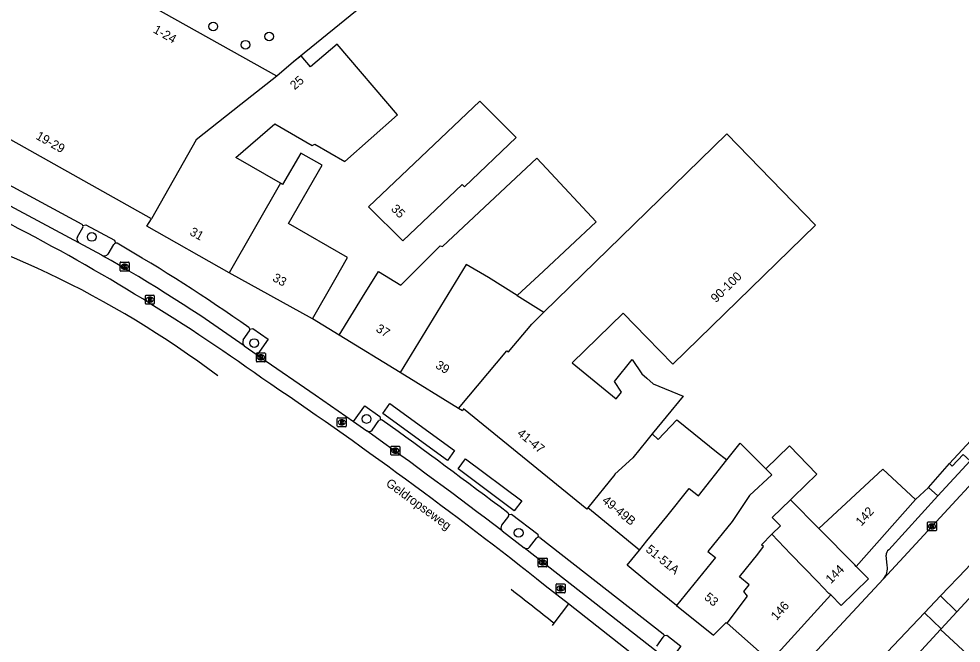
# Model space of a CAD drawing. Extents: x 161771 to 163125, y 382479 to 383177.
# Drawn here: x 161929.6 to 162035.2, y 382780.9 to 382850.9 of the extents above; entities that cross this region are included whole.
import ezdxf

# ---------------------------------------------------------------- set-up
doc = ezdxf.new("R2010")
doc.units = 0
for name, color, linetype in [('IMGEO_Boom', 7, 'Continuous'), ('IMGEO_Kolk', 7, 'Continuous'), ('IMGEO_Muur', 7, 'Continuous'), ('IMGEO_Openbare_ruimte_label', 7, 'Continuous'), ('IMGEO_Pand', 7, 'Continuous'), ('IMGEO_Pand_nummerreeks', 7, 'Continuous'), ('IMGEO_Parkeervlak_open', 7, 'Continuous'), ('IMGEO_Rijbaan_lokaal_gesloten', 7, 'Continuous'), ('IMGEO_Rijbaan_lokaal_open', 7, 'Continuous'), ('IMGEO_Rioolput', 7, 'Continuous'), ('IMGEO_Voetpad_open', 7, 'Continuous')]:
    doc.layers.add(name, color=color, linetype=linetype)

msp = doc.modelspace()

# ---------------------------------------------------------------- linework, layer by layer
at = {"layer": 'IMGEO_Boom'}
for centre in [(161951.39, 382850.05), (161955.01, 382848), (161957.66, 382848.93), (161937.76, 382826.46), (161955.98, 382814.57), (161968.58, 382806.06), (161985.63, 382793.31)]:
    msp.add_circle(centre, 0.489, dxfattribs=at)
at = {"layer": 'IMGEO_Kolk'}
for p, q in [((161940.95, 382822.7), (161940.95, 382823.56)), ((161941.02, 382823.63), (161941.87, 382823.63)), ((161941.43, 382823.41), (161941.46, 382823.41)), ((161941.95, 382823.56), (161941.95, 382822.7)), ((161941.87, 382822.63), (161941.02, 382822.63)), ((161941.46, 382822.85), (161941.43, 382822.85)), ((161956.23, 382812.53), (161956.23, 382813.39)), ((161956.3, 382813.46), (161957.15, 382813.46)), ((161956.71, 382813.24), (161956.74, 382813.24)), ((161956.74, 382812.68), (161956.71, 382812.68)), ((161957.23, 382813.39), (161957.23, 382812.53)), ((161957.15, 382812.46), (161956.3, 382812.46)), ((161971.38, 382803.01), (161972.24, 382803.01)), ((161971.31, 382802.08), (161971.31, 382802.94)), ((161972.24, 382802.01), (161971.38, 382802.01)), ((161971.8, 382802.79), (161971.82, 382802.79)), ((161971.82, 382802.23), (161971.8, 382802.23)), ((161972.31, 382802.94), (161972.31, 382802.08)), ((162031.48, 382793.59), (162031.48, 382794.45)), ((162031.55, 382794.52), (162032.41, 382794.52)), ((162032.41, 382793.52), (162031.55, 382793.52)), ((162031.99, 382793.74), (162031.96, 382793.74)), ((162031.97, 382794.3), (162031.99, 382794.3)), ((162032.48, 382794.45), (162032.48, 382793.59)), ((161987.82, 382789.56), (161987.82, 382790.41)), ((161987.89, 382790.48), (161988.75, 382790.48)), ((161988.82, 382790.41), (161988.82, 382789.56)), ((161988.75, 382789.48), (161987.89, 382789.48)), ((161988.31, 382790.26), (161988.33, 382790.26)), ((161988.33, 382789.7), (161988.31, 382789.7))]:
    msp.add_line(p, q, dxfattribs=at)
for points in [[(161940.95, 382822.7), (161940.95, 382823.56)], [(161941.02, 382823.63), (161941.87, 382823.63)], [(161941.27, 382823.33), (161941.39, 382823.33), (161941.39, 382823.18), (161941.52, 382823.33), (161941.68, 382823.33), (161941.54, 382823.18), (161941.69, 382822.93), (161941.54, 382822.93), (161941.45, 382823.1), (161941.39, 382823.03), (161941.39, 382822.93), (161941.27, 382822.93), (161941.27, 382823.33)], [(161941.95, 382823.56), (161941.95, 382822.7)], [(161941.87, 382822.63), (161941.02, 382822.63)], [(161956.23, 382812.53), (161956.23, 382813.39)], [(161956.3, 382813.46), (161957.15, 382813.46)], [(161956.55, 382813.16), (161956.67, 382813.16), (161956.67, 382813.01), (161956.8, 382813.16), (161956.96, 382813.16), (161956.82, 382813.01), (161956.97, 382812.76), (161956.82, 382812.76), (161956.73, 382812.92), (161956.67, 382812.86), (161956.67, 382812.76), (161956.55, 382812.76), (161956.55, 382813.16)], [(161957.23, 382813.39), (161957.23, 382812.53)], [(161957.15, 382812.46), (161956.3, 382812.46)], [(161971.38, 382803.01), (161972.24, 382803.01)], [(161971.31, 382802.08), (161971.31, 382802.94)], [(161972.24, 382802.01), (161971.38, 382802.01)], [(161971.63, 382802.71), (161971.75, 382802.71), (161971.75, 382802.56), (161971.88, 382802.71), (161972.05, 382802.71), (161971.9, 382802.56), (161972.05, 382802.31), (161971.9, 382802.31), (161971.82, 382802.47), (161971.75, 382802.41), (161971.75, 382802.31), (161971.63, 382802.31), (161971.63, 382802.71)], [(161972.31, 382802.94), (161972.31, 382802.08)], [(162031.48, 382793.59), (162031.48, 382794.45)], [(162031.55, 382794.52), (162032.41, 382794.52)], [(162032.41, 382793.52), (162031.55, 382793.52)], [(162031.8, 382794.22), (162031.92, 382794.22), (162031.92, 382794.07), (162032.05, 382794.22), (162032.22, 382794.22), (162032.07, 382794.07), (162032.22, 382793.82), (162032.07, 382793.82), (162031.99, 382793.98), (162031.92, 382793.92), (162031.92, 382793.82), (162031.8, 382793.82), (162031.8, 382794.22)], [(162032.48, 382794.45), (162032.48, 382793.59)], [(161987.82, 382789.56), (161987.82, 382790.41)], [(161987.89, 382790.48), (161988.75, 382790.48)], [(161988.82, 382790.41), (161988.82, 382789.56)], [(161988.75, 382789.48), (161987.89, 382789.48)], [(161988.14, 382790.18), (161988.26, 382790.18), (161988.26, 382790.03), (161988.39, 382790.18), (161988.56, 382790.18), (161988.41, 382790.03), (161988.56, 382789.78), (161988.41, 382789.78), (161988.33, 382789.95), (161988.26, 382789.88), (161988.26, 382789.78), (161988.14, 382789.78), (161988.14, 382790.18)]]:
    msp.add_lwpolyline(points, dxfattribs=at)
for centre, start, end in [((161941.02, 382823.56), 91.552, 178.448), ((161941.02, 382823.56), 91.552, 178.448), ((161941.87, 382823.56), 1.552, 88.448), ((161941.87, 382823.56), 1.552, 88.448), ((161941.02, 382822.71), 181.552, 268.448), ((161941.02, 382822.71), 181.552, 268.448), ((161941.87, 382822.71), 271.552, 358.448), ((161941.87, 382822.71), 271.552, 358.448), ((161956.3, 382813.38), 91.552, 178.448), ((161956.3, 382813.38), 91.552, 178.448), ((161956.3, 382812.53), 181.552, 268.448), ((161956.3, 382812.53), 181.552, 268.448), ((161957.15, 382813.38), 1.552, 88.448), ((161957.15, 382813.38), 1.552, 88.448), ((161957.15, 382812.53), 271.552, 358.448), ((161957.15, 382812.53), 271.552, 358.448), ((161971.39, 382802.93), 91.552, 178.448), ((161971.39, 382802.93), 91.552, 178.448), ((161972.23, 382802.93), 1.552, 88.448), ((161972.23, 382802.93), 1.552, 88.448), ((161971.39, 382802.08), 181.552, 268.448), ((161971.39, 382802.08), 181.552, 268.448), ((161972.23, 382802.08), 271.552, 358.448), ((161972.23, 382802.08), 271.552, 358.448), ((162031.56, 382794.44), 91.552, 178.448), ((162031.56, 382794.44), 91.552, 178.448), ((162031.56, 382793.6), 181.552, 268.448), ((162031.56, 382793.6), 181.552, 268.448), ((162032.4, 382794.44), 1.552, 88.448), ((162032.4, 382794.44), 1.552, 88.448), ((162032.4, 382793.6), 271.552, 358.448), ((162032.4, 382793.6), 271.552, 358.448), ((161987.9, 382790.41), 91.552, 178.448), ((161987.9, 382790.41), 91.552, 178.448), ((161988.74, 382790.41), 1.552, 88.448), ((161988.74, 382790.41), 1.552, 88.448), ((161987.9, 382789.56), 181.552, 268.448), ((161987.9, 382789.56), 181.552, 268.448), ((161988.74, 382789.56), 271.552, 358.448), ((161988.74, 382789.56), 271.552, 358.448)]:
    msp.add_arc(centre, 0.0765, start, end, dxfattribs=at)
for centre, major_axis, ratio, start_param, end_param in [((161941.43, 382823.13), (-0.387, 0.002), 0.722429, 4.712389, 7.853982), ((161941.46, 382823.13), (-0.39, 0.002), 0.717154, 1.570796, 4.712389), ((161956.71, 382812.96), (-0.387, 0.002), 0.722429, 4.712389, 7.853982), ((161956.74, 382812.96), (-0.39, 0.002), 0.717154, 1.570796, 4.712389), ((161971.8, 382802.51), (-0.387, 0.002), 0.722429, 4.712389, 7.853982), ((161971.82, 382802.51), (-0.39, 0.002), 0.717154, 1.570796, 4.712389), ((162031.97, 382794.02), (-0.387, 0.002), 0.722429, 4.712389, 7.853982), ((162031.99, 382794.02), (-0.39, 0.002), 0.717154, 1.570796, 4.712389), ((161988.31, 382789.98), (-0.387, 0.002), 0.722429, 4.712389, 7.853982), ((161988.33, 382789.98), (-0.39, 0.002), 0.717154, 1.570796, 4.712389)]:
    msp.add_ellipse(centre, major_axis=major_axis, ratio=ratio, start_param=start_param, end_param=end_param, dxfattribs=at)
at = {"layer": 'IMGEO_Muur'}
msp.add_lwpolyline([(162030.13, 382797.02), (162031.58, 382798.4)], dxfattribs=at)
at = {"layer": 'IMGEO_Pand'}
for points in [[(161958.51, 382844.47), (161938.17, 382855.87)], [(161958.92, 382832.47), (161953.92, 382835.36), (161958.29, 382839.12), (161962.49, 382836.72), (161962.77, 382836.85), (161966.13, 382834.92), (161972.05, 382840.15), (161965.28, 382848.08), (161962.31, 382845.52), (161961.24, 382846.77), (161960.4, 382846.09)], [(161960.4, 382846.09), (161958.51, 382844.47)], [(161958.51, 382844.47), (161954.48, 382841.3), (161949.46, 382837.35), (161944.45, 382828.5)], [(161944.45, 382828.5), (161919.88, 382842.29), (161919.34, 382841.35), (161915.06, 382843.83)], [(161985.35, 382837.6), (161981.28, 382841.69), (161968.8, 382829.84), (161972.65, 382826.03), (161979.28, 382832.35), (161979.43, 382832.19), (161979.55, 382832.07), (161985.35, 382837.6)], [(161988.46, 382818.04), (162000, 382829.28), (162008.96, 382838), (162018.9, 382827.79), (162002.91, 382812.22), (162000, 382815.2), (161997.34, 382817.91), (161991.62, 382812.34), (161996.58, 382808.31), (161997.17, 382809.08), (161996.37, 382810.26), (161998.36, 382812.71), (161999.44, 382811.12), (162000, 382810.63), (162000.73, 382809.98), (162004.07, 382808.61), (162002.18, 382806.29), (162000.61, 382804.4)], [(161962.51, 382817.29), (161965.01, 382821.67), (161966.43, 382824.14), (161959.81, 382827.97), (161963.59, 382834.49), (161961.21, 382835.86), (161959.16, 382832.33), (161958.92, 382832.47)], [(161965.52, 382815.44), (161968.14, 382819.7), (161969.92, 382822.6), (161972.43, 382821.05), (161976.82, 382825.48), (161977.11, 382825.39), (161987.67, 382835.28), (161988.76, 382834.12), (161994.33, 382828.16), (161988.41, 382822.62), (161985.48, 382819.89)], [(161958.92, 382832.47), (161953.17, 382822.43)], [(161953.17, 382822.43), (161943.96, 382827.66), (161944.45, 382828.5)], [(161985.48, 382819.89), (161982.26, 382821.9), (161979.75, 382823.38), (161972.33, 382811.27)], [(161962.51, 382817.29), (161953.17, 382822.43)], [(161985.48, 382819.89), (161988.46, 382818.04)], [(161978.89, 382807.24), (161984.32, 382813.69), (161984.48, 382813.59), (161987.09, 382816.7), (161988.46, 382818.04)], [(161972.33, 382811.27), (161965.52, 382815.44)], [(161978.89, 382807.24), (161972.33, 382811.27)], [(161993.38, 382796.09), (161993.27, 382795.96), (161979.45, 382807.18), (161979.33, 382806.98), (161978.89, 382807.24)], [(162000.61, 382804.4), (162001.29, 382803.77), (162003.38, 382805.98), (162003.52, 382805.86), (162007.82, 382802.39), (162008.98, 382801.47)], [(162000.61, 382804.4), (162000, 382803.65), (161998.43, 382801.71), (161996.43, 382799.86), (161996.4, 382799.83), (161993.38, 382796.09)], [(162008.98, 382801.47), (162010.48, 382803.36), (162013.34, 382800.48)], [(162016.11, 382796.99), (162016.46, 382797.33), (162019.06, 382799.86), (162015.98, 382803.04), (162013.34, 382800.48)], [(161999.17, 382791.37), (162000, 382792.4), (162002.23, 382795.15), (162004.75, 382798.28), (162005.78, 382797.45), (162008.98, 382801.47)], [(162013.34, 382800.48), (162014.01, 382799.81), (162011.53, 382797.48), (162009.56, 382794.56), (162006.85, 382791.22), (162007.7, 382790.52), (162003.34, 382785.14)], [(162019.29, 382793.77), (162026.47, 382800.42), (162030.13, 382797.02)], [(162014.01, 382793.15), (162014.97, 382794.09), (162014.07, 382795.01), (162016.11, 382796.99)], [(162019.29, 382793.77), (162016.11, 382796.99)], [(162030.13, 382797.02), (162023.47, 382789.54)], [(161999.17, 382791.37), (161993.38, 382796.09)], [(162023.47, 382789.54), (162023.32, 382789.7), (162019.29, 382793.77)], [(162008.99, 382783.18), (162011.3, 382786.2), (162010.86, 382786.72), (162011.48, 382787.48), (162010.38, 382788.38), (162012.44, 382790.92), (162013.09, 382791.76), (162012.86, 382791.95), (162014.01, 382793.15)], [(162020.64, 382786.36), (162020.39, 382786.52), (162019.13, 382787.83), (162016.15, 382790.92), (162014.01, 382793.15)], [(162003.34, 382785.14), (162000, 382787.85), (161997.78, 382789.66), (161999.17, 382791.37)], [(162023.47, 382789.54), (162024.84, 382788.16), (162021.8, 382785.14), (162020.64, 382786.36)], [(162038.84, 382788.84), (162034.77, 382784.43)], [(162020.64, 382786.36), (162014.7, 382779.82)], [(162003.34, 382785.14), (162007.49, 382781.83), (162008.9, 382783.26), (162008.99, 382783.18)], [(162034.77, 382784.43), (162033.02, 382782.53)], [(162008.99, 382783.18), (162012.95, 382779.71), (162014.7, 382779.82)], [(162022.71, 382771.36), (162032.94, 382782.45)], [(162032.94, 382782.45), (162033.02, 382782.53)], [(162032.94, 382782.45), (162036.89, 382778.81)]]:
    msp.add_lwpolyline(points, dxfattribs=at)
at = {"layer": 'IMGEO_Parkeervlak_open'}
for points in [[(161936.15, 382826.47), (161936.76, 382827.52)], [(161940.22, 382825.61), (161939.58, 382824.54)], [(161954.76, 382814.92), (161955.46, 382815.93)], [(161969.22, 382804.79), (161969.97, 382805.88)], [(161984.48, 382795.16), (161983.71, 382794.16)], [(161986.86, 382791.7), (161987.64, 382792.72)], [(162001.11, 382780.6), (162001.85, 382781.62)]]:
    msp.add_lwpolyline(points, dxfattribs=at)
for centre, radius, start, end in [((161936.53, 382827.65), 0.272, 331.33, 22.8483), ((161936.63, 382826.24), 0.532, 154.3803, 233.7331), ((161940.53, 382825.41), 0.365, 109.1626, 147.1789), ((161939.16, 382824.89), 0.553, 242.632, 320.3118), ((161955.22, 382816.08), 0.285, 328.2936, 8.973), ((161955.26, 382814.66), 0.566, 152.2887, 225.2941), ((161970.2, 382805.62), 0.354, 99.6586, 131.0622), ((161968.87, 382805.17), 0.507, 236.2584, 312.7072), ((161984.24, 382795.32), 0.28, 325.7763, 6.007), ((161984.24, 382793.89), 0.597, 153.3612, 219.5136), ((161987.85, 382792.56), 0.267, 93.1574, 142.7168), ((161986.5, 382792.02), 0.484, 236.8143, 318.4469), ((162001.7, 382781.79), 0.231, 310.1758, 358.3232)]:
    msp.add_arc(centre, radius, start, end, dxfattribs=at)
at = {"layer": 'IMGEO_Rijbaan_lokaal_gesloten'}
for points in [[(161936.32, 382825.81), (161925.01, 382831.86)], [(161938.9, 382824.4), (161936.32, 382825.81)], [(161954.86, 382814.26), (161956.31, 382813.26)], [(161956.31, 382813.26), (161956.73, 382812.96), (161962.83, 382808.77), (161967.12, 382805.77)], [(161967.12, 382805.77), (161968.59, 382804.75)], [(161983.78, 382793.52), (161986.23, 382791.62)], [(162001.18, 382779.93), (161986.23, 382791.62)], [(161991.21, 382785.33), (161988.61, 382787.37)], [(162001.81, 382777), (161991.21, 382785.33)], [(161989.58, 382783.18), (161989.37, 382782.9)]]:
    msp.add_lwpolyline(points, dxfattribs=at)
for centre, radius, start, end in [((161886.93, 382724.95), 107.72, 52.9119, 76.5519), ((161822.9, 382623.34), 230.26, 54.4314, 62.9448), ((161849.68, 382666.41), 181.44, 54.5714, 60.5448), ((161663.73, 382377), 523.41, 51.632, 55.9449), ((161569.7, 382249.46), 683.71, 52.72508, 54.30802), ((161623.91, 382323.03), 587.75, 51.52705, 52.12023)]:
    msp.add_arc(centre, radius, start, end, dxfattribs=at)
at = {"layer": 'IMGEO_Rijbaan_lokaal_open'}
for points in [[(161992.38, 382875.41), (161994.28, 382873.62), (161987.8, 382868.37), (161979.1, 382861.42), (161968.73, 382852.86), (161960.4, 382846.09)], [(162061.91, 382826.41), (162026.54, 382788.14)], [(162032.93, 382786.23), (162035.79, 382789.23), (162043.32, 382797.57)], [(162016.67, 382777.6), (162017.12, 382778.03), (162025.06, 382786.54), (162026.54, 382788.14)], [(162031.13, 382784.35), (162032.93, 382786.23)], [(161991.21, 382785.33), (161989.58, 382783.18)], [(162031.13, 382784.35), (162025.58, 382778.48), (162021.43, 382774.04), (162020.99, 382773.59)]]:
    msp.add_lwpolyline(points, dxfattribs=at)
at = {"layer": 'IMGEO_Rioolput'}
for p, q in [((161943.85, 382819.94), (161944.71, 382819.94)), ((161943.78, 382819.01), (161943.78, 382819.87)), ((161944.71, 382818.94), (161943.85, 382818.94)), ((161944.29, 382819.16), (161944.26, 382819.16)), ((161944.27, 382819.72), (161944.29, 382819.72)), ((161944.78, 382819.87), (161944.78, 382819.01)), ((161965.38, 382806.19), (161966.23, 382806.19)), ((161965.3, 382805.27), (161965.3, 382806.12)), ((161966.23, 382805.19), (161965.38, 382805.19)), ((161965.79, 382805.97), (161965.82, 382805.97)), ((161965.81, 382805.41), (161965.79, 382805.41)), ((161966.3, 382806.12), (161966.3, 382805.27)), ((161989.82, 382786.65), (161989.82, 382787.5)), ((161989.9, 382787.57), (161990.75, 382787.57)), ((161990.31, 382787.35), (161990.34, 382787.35)), ((161990.83, 382787.5), (161990.83, 382786.65)), ((161990.75, 382786.57), (161989.9, 382786.57)), ((161990.33, 382786.79), (161990.31, 382786.79))]:
    msp.add_line(p, q, dxfattribs=at)
for points in [[(161943.85, 382819.94), (161944.71, 382819.94)], [(161943.78, 382819.01), (161943.78, 382819.87)], [(161944.71, 382818.94), (161943.85, 382818.94)], [(161944.37, 382819.64), (161944.11, 382819.64), (161944.11, 382819.24)], [(161944.11, 382819.24), (161944.24, 382819.24), (161944.24, 382819.4), (161944.25, 382819.4)], [(161944.29, 382819.56), (161944.24, 382819.56), (161944.24, 382819.48)], [(161944.24, 382819.48), (161944.29, 382819.48)], [(161944.3, 382819.37), (161944.37, 382819.24), (161944.51, 382819.24), (161944.44, 382819.37)], [(161944.78, 382819.87), (161944.78, 382819.01)], [(161965.38, 382806.19), (161966.23, 382806.19)], [(161965.3, 382805.27), (161965.3, 382806.12)], [(161966.23, 382805.19), (161965.38, 382805.19)], [(161965.89, 382805.89), (161965.64, 382805.89), (161965.64, 382805.49)], [(161965.64, 382805.49), (161965.76, 382805.49), (161965.76, 382805.66), (161965.78, 382805.66)], [(161965.82, 382805.81), (161965.76, 382805.81), (161965.76, 382805.73)], [(161965.76, 382805.73), (161965.82, 382805.73)], [(161965.82, 382805.63), (161965.89, 382805.49), (161966.03, 382805.49), (161965.97, 382805.62)], [(161966.3, 382806.12), (161966.3, 382805.27)], [(161989.82, 382786.65), (161989.82, 382787.5)], [(161989.9, 382787.57), (161990.75, 382787.57)], [(161990.41, 382787.27), (161990.16, 382787.27), (161990.16, 382786.87)], [(161990.34, 382787.19), (161990.29, 382787.19), (161990.29, 382787.11)], [(161990.83, 382787.5), (161990.83, 382786.65)], [(161990.75, 382786.57), (161989.9, 382786.57)], [(161990.16, 382786.87), (161990.29, 382786.87), (161990.29, 382787.04), (161990.3, 382787.04)], [(161990.29, 382787.11), (161990.34, 382787.11)], [(161990.34, 382787.01), (161990.41, 382786.87), (161990.55, 382786.87), (161990.49, 382787)]]:
    msp.add_lwpolyline(points, dxfattribs=at)
for centre, radius, start, end in [((161943.85, 382819.86), 0.0765, 91.552, 178.448), ((161943.85, 382819.86), 0.0765, 91.552, 178.448), ((161944.7, 382819.86), 0.0765, 1.552, 88.448), ((161944.7, 382819.86), 0.0765, 1.552, 88.448), ((161943.85, 382819.01), 0.0765, 181.552, 268.448), ((161943.85, 382819.01), 0.0765, 181.552, 268.448), ((161944.25, 382819.35), 0.0533, 26.0293, 88.6989), ((161944.3, 382819.46), 0.0964, 77.0061, 93.1865), ((161944.28, 382819.67), 0.19, 274.7715, 282.9687), ((161944.31, 382819.52), 0.0378, 276.6634, 79.6772), ((161944.37, 382819.53), 0.109, 350.3612, 89.416), ((161944.36, 382819.53), 0.112, 277.5842, 350.9817), ((161944.35, 382819.31), 0.108, 29.5134, 73.7905), ((161944.7, 382819.01), 0.0765, 271.552, 358.448), ((161944.7, 382819.01), 0.0765, 271.552, 358.448), ((161965.38, 382806.12), 0.0765, 91.552, 178.448), ((161965.38, 382806.12), 0.0765, 91.552, 178.448), ((161966.23, 382806.12), 0.0765, 1.552, 88.448), ((161966.23, 382806.12), 0.0765, 1.552, 88.448), ((161965.38, 382805.27), 0.0765, 181.552, 268.448), ((161965.38, 382805.27), 0.0765, 181.552, 268.448), ((161965.77, 382805.6), 0.0533, 26.0293, 88.6989), ((161965.82, 382805.72), 0.0964, 77.0061, 93.1865), ((161965.8, 382805.92), 0.19, 274.7715, 282.9687), ((161965.84, 382805.77), 0.0378, 276.6634, 79.6772), ((161965.89, 382805.78), 0.109, 350.3612, 89.416), ((161965.89, 382805.78), 0.112, 277.5842, 350.9817), ((161965.87, 382805.57), 0.108, 29.5134, 73.7905), ((161966.23, 382805.27), 0.0765, 271.552, 358.448), ((161966.23, 382805.27), 0.0765, 271.552, 358.448), ((161989.9, 382787.5), 0.0765, 91.552, 178.448), ((161989.9, 382787.5), 0.0765, 91.552, 178.448), ((161990.34, 382787.1), 0.0964, 77.0061, 93.1865), ((161990.36, 382787.15), 0.0378, 276.6634, 79.6772), ((161990.41, 382787.16), 0.109, 350.3612, 89.416), ((161990.41, 382787.16), 0.112, 277.5842, 350.9817), ((161990.75, 382787.5), 0.0765, 1.552, 88.448), ((161990.75, 382787.5), 0.0765, 1.552, 88.448), ((161989.9, 382786.65), 0.0765, 181.552, 268.448), ((161989.9, 382786.65), 0.0765, 181.552, 268.448), ((161990.29, 382786.98), 0.0533, 26.0293, 88.6989), ((161990.32, 382787.3), 0.19, 274.7715, 282.9687), ((161990.39, 382786.95), 0.108, 29.5134, 73.7905), ((161990.75, 382786.65), 0.0765, 271.552, 358.448), ((161990.75, 382786.65), 0.0765, 271.552, 358.448)]:
    msp.add_arc(centre, radius, start, end, dxfattribs=at)
for centre, major_axis, ratio, start_param, end_param in [((161944.27, 382819.44), (-0.387, 0.002), 0.722429, 4.712389, 7.853982), ((161944.29, 382819.44), (-0.39, 0.002), 0.717154, 1.570796, 4.712389), ((161965.79, 382805.69), (-0.387, 0.002), 0.722429, 4.712389, 7.853982), ((161965.81, 382805.69), (-0.39, 0.002), 0.717154, 1.570796, 4.712389), ((161990.31, 382787.07), (-0.387, 0.002), 0.722429, 4.712389, 7.853982), ((161990.34, 382787.07), (-0.39, 0.002), 0.717154, 1.570796, 4.712389)]:
    msp.add_ellipse(centre, major_axis=major_axis, ratio=ratio, start_param=start_param, end_param=end_param, dxfattribs=at)
at = {"layer": 'IMGEO_Voetpad_open'}
for points in [[(161926.61, 382833.29), (161936.65, 382827.89)], [(161936.78, 382827.76), (161937.09, 382827.82), (161940.33, 382826.09), (161940.41, 382825.75)], [(161965.52, 382815.44), (161962.51, 382817.29)], [(161955.5, 382816.12), (161955.83, 382816.19), (161957.54, 382814.99), (161956.31, 382813.26)], [(161967.12, 382805.77), (161968.4, 382807.54), (161970.08, 382806.34), (161970.14, 382805.96)], [(161971.2, 382807.8), (161978.45, 382802.51), (161977.64, 382801.42), (161970.39, 382806.69), (161971.2, 382807.8)], [(162033.95, 382801.06), (162040.55, 382808.21)], [(162033.95, 382801.06), (162034.24, 382800.79), (162035.45, 382802.08), (162036.24, 382801.38)], [(161979.68, 382801.6), (161985.98, 382796.87), (161985.14, 382795.76), (161978.85, 382800.48), (161979.68, 382801.6)], [(162031.58, 382798.4), (162033.95, 382801.06)], [(162036.24, 382801.38), (162032.62, 382797.43)], [(162031.58, 382798.4), (162030.13, 382797.02)], [(162032.62, 382797.43), (162031.58, 382798.4)], [(162027.12, 382791.4), (162032.62, 382797.43)], [(161984.52, 382795.35), (161984.84, 382795.4), (161987.77, 382793.15), (161987.83, 382792.83)], [(161988.02, 382792.76), (162001.82, 382781.99)], [(162026.94, 382789.64), (162026.85, 382790.79)], [(162034.77, 382784.43), (162032.93, 382786.23)], [(162033.02, 382782.53), (162031.13, 382784.35)], [(162001.93, 382781.79), (162002.23, 382781.82), (162003.82, 382780.6), (162002.5, 382778.9)]]:
    msp.add_lwpolyline(points, dxfattribs=at)
for centre, radius, start, end in [((161936.53, 382827.65), 0.263, 22.9147, 62.5404), ((161940.53, 382825.41), 0.36, 78.0782, 109.55), ((161837.87, 382648.86), 204.57, 54.9402, 59.8555), ((161955.23, 382816.08), 0.281, 8.5175, 55.7625), ((161970.2, 382805.62), 0.343, 65.3684, 99.0234), ((161536.2, 382203.19), 742.82, 52.88672, 54.23575), ((161984.24, 382795.32), 0.285, 5.4668, 53.2217), ((161987.85, 382792.56), 0.269, 49.1915, 93.0364), ((162027.47, 382790.87), 0.631, 124.1407, 187.7418), ((162025.28, 382789.28), 1.7, 317.7343, 12.085), ((162001.7, 382781.79), 0.231, 358.8694, 58.0715)]:
    msp.add_arc(centre, radius, start, end, dxfattribs=at)

# ---------------------------------------------------------------- texts
at = {"layer": 'IMGEO_Openbare_ruimte_label'}
msp.add_text('Geldropseweg', height=1, rotation=323.7831, dxfattribs=at).set_placement((161970.66, 382798.66))
at = {"layer": 'IMGEO_Pand_nummerreeks'}
for s, rotation, p in [('1-24', 330.7161, (161944.57, 382849.41)), ('25', 40.617, (161960.52, 382842.89)), ('19-29', 330.8021, (161931.41, 382837.49)), ('35', 315.3208, (161971.25, 382829.52)), ('31', 330.9625, (161948.66, 382826.74)), ('33', 330.9568, (161957.95, 382821.59)), ('90-100', 44.2438, (162007.75, 382819.03)), ('37', 328.4988, (161969.54, 382815.93)), ('39', 328.4988, (161976.22, 382811.84)), ('41-47', 320.9128, (161985.38, 382804.3)), ('49-49B', 320.7925, (161994.9, 382796.78)), ('142', 48.2658, (162024.06, 382793.99)), ('51-51A', 320.9185, (161999.8, 382791.29)), ('144', 44.96, (162020.64, 382787.54)), ('53', 320.9128, (162006.36, 382785.93)), ('146', 47.842, (162014.54, 382783.42))]:
    msp.add_text(s, height=1, rotation=rotation, dxfattribs=at).set_placement(p)

doc.saveas('drawing.dxf')
